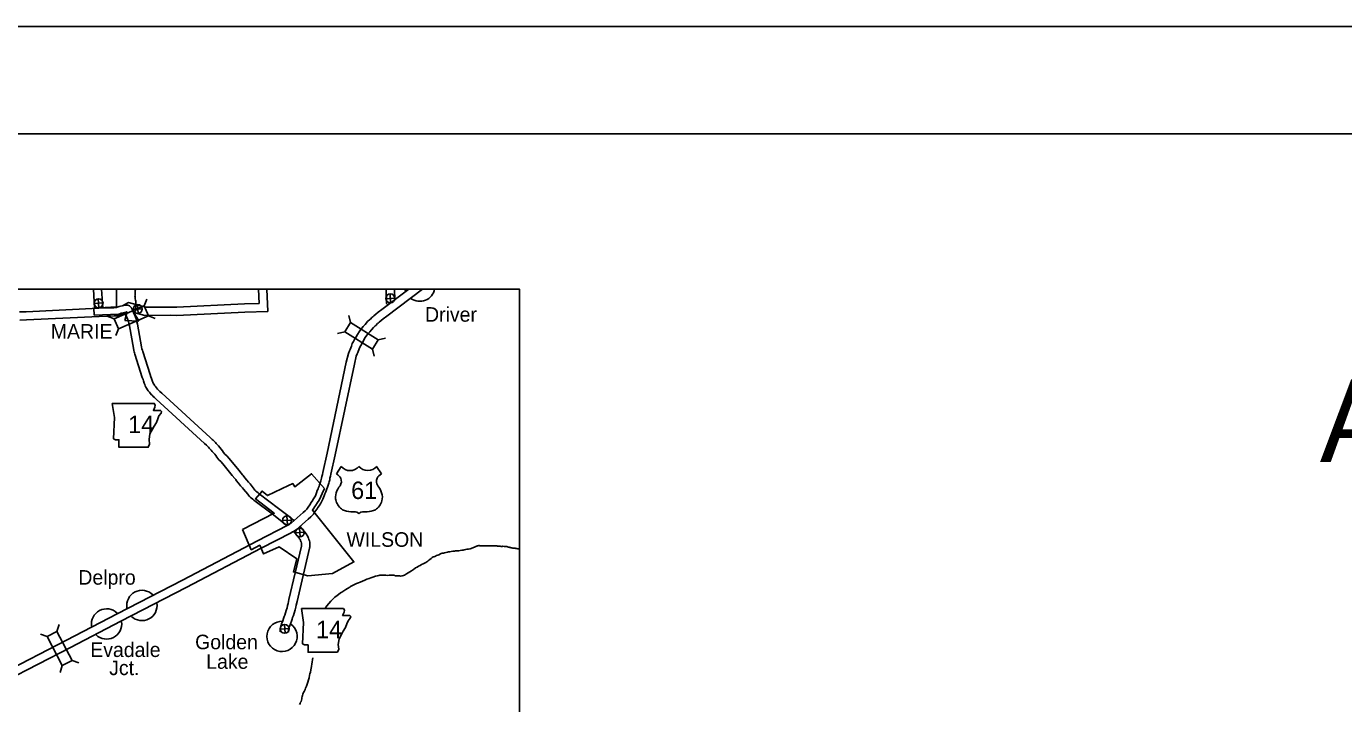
# Model space of a CAD drawing. Extents: x -117616 to 64730, y 54117 to 789866.
# Drawn here: x 62107.1 to 62585, y 56005.1 to 56250.9 of the extents above; entities that cross this region are included whole.
import ezdxf

# ---------------------------------------------------------------- set-up
doc = ezdxf.new("R2010")
doc.units = 0
for name, color, linetype in [('10', 7, 'Continuous'), ('15', 7, 'Continuous'), ('20', 7, 'Continuous'), ('21', 7, 'Continuous'), ('22', 7, 'Continuous'), ('24', 7, 'Continuous'), ('26', 7, 'Continuous'), ('3', 7, 'Continuous'), ('6', 7, 'Continuous'), ('R_Border', 7, 'Continuous'), ('R_Draft', 7, 'Continuous'), ('R_No Plot', 7, 'Continuous')]:
    doc.layers.add(name, color=color, linetype=linetype)

msp = doc.modelspace()

# ---------------------------------------------------------------- linework, layer by layer
at = {"layer": '10'}
for points in [[(62131.42, 56155.54), (62131.84, 56148.63)], [(62134.42, 56155.54), (62134.84, 56148.79)], [(62191.31, 56155.54), (62191.58, 56150.32)], [(62194.31, 56155.54), (62194.73, 56147.42)], [(62237.59, 56155.54), (62237.8, 56150.31), (62238.24, 56149.77)], [(62240.6, 56155.54), (62240.75, 56151.68)], [(62133.37, 56148.58), (62107, 56147.33), (62104.66, 56147.25)], [(62133.38, 56148.58), (62138.87, 56148.79), (62139.74, 56148.85), (62139.76, 56148.85), (62139.8, 56148.86), (62139.99, 56148.93), (62140.76, 56149.17), (62142.35, 56149.59), (62142.72, 56149.67), (62143.05, 56149.69), (62143.3, 56149.71), (62143.64, 56149.69), (62143.93, 56149.65), (62144.48, 56149.48), (62144.91, 56149.12), (62145.19, 56148.79), (62145.34, 56148.54), (62145.48, 56148.29), (62145.55, 56148.12), (62145.67, 56147.91), (62146.59, 56145.77), (62146.85, 56144.97), (62146.94, 56144.7), (62147.07, 56144.39), (62147.14, 56144.03), (62147.23, 56143.69), (62147.45, 56142.82), (62148.92, 56134.54), (62148.99, 56133.9), (62149.05, 56133.75), (62149.19, 56133.36), (62149.34, 56132.85), (62151.99, 56124.51), (62152.32, 56123.69), (62152.48, 56123.11), (62152.71, 56122.39), (62152.84, 56122.01), (62152.95, 56121.78), (62153.13, 56121.4), (62153.31, 56121.09), (62153.56, 56120.69), (62153.72, 56120.46), (62153.88, 56120.26), (62154.08, 56120.03), (62154.35, 56119.7), (62154.72, 56119.27), (62154.95, 56119.03), (62155.3, 56118.61), (62155.53, 56118.4), (62156.2, 56117.84), (62173.83, 56101.71), (62174.56, 56101), (62174.85, 56100.71), (62175.35, 56100.27), (62175.7, 56099.83), (62175.97, 56099.54), (62176.33, 56099.14), (62176.78, 56098.68), (62177.26, 56098.11), (62177.82, 56097.47), (62178.25, 56096.88), (62178.65, 56096.28), (62179.14, 56095.68), (62179.79, 56095.07), (62180.68, 56094.09), (62184.13, 56089.8), (62185.08, 56088.7), (62185.49, 56088.16), (62185.7, 56087.85), (62186.39, 56087.01), (62187.05, 56086.18), (62187.75, 56085.43), (62188.24, 56084.87), (62189.8, 56082.92), (62190.03, 56082.6), (62190.17, 56082.45), (62190.41, 56082.25), (62190.74, 56081.95), (62191.21, 56081.57), (62191.53, 56081.28), (62198.62, 56075.96), (62202.41, 56073.01), (62203.3, 56072.3), (62204.09, 56071.58)], [(62191.58, 56150.32), (62186.26, 56150.14), (62161.64, 56148.96), (62159.35, 56149.03), (62150.46, 56148.97), (62144.21, 56150.65), (62141.93, 56149.48)], [(62133.51, 56145.58), (62107.13, 56144.34), (62104.78, 56144.25)], [(62133.5, 56145.58), (62139.02, 56145.79), (62139.9, 56145.85), (62140.23, 56145.86), (62140.71, 56146), (62140.96, 56146.09), (62141.59, 56146.28), (62142.94, 56146.64), (62142.97, 56146.58), (62143.78, 56144.71), (62144, 56144.05), (62144.12, 56143.66), (62144.19, 56143.5), (62144.22, 56143.36), (62144.32, 56142.95), (62144.51, 56142.19), (62145.95, 56134.11), (62146.05, 56133.25), (62146.22, 56132.73), (62146.35, 56132.4), (62146.48, 56131.97), (62149.17, 56123.49), (62149.48, 56122.73), (62149.6, 56122.26), (62149.86, 56121.46), (62150.05, 56120.88), (62150.25, 56120.48), (62150.48, 56119.99), (62150.73, 56119.55), (62151.07, 56119.02), (62151.33, 56118.66), (62151.55, 56118.37), (62151.77, 56118.1), (62152.07, 56117.75), (62152.52, 56117.23), (62152.72, 56117.02), (62153.12, 56116.55), (62153.55, 56116.15), (62154.23, 56115.58), (62171.77, 56099.53), (62172.44, 56098.87), (62172.78, 56098.53), (62173.18, 56098.18), (62173.45, 56097.84), (62173.77, 56097.51), (62174.14, 56097.1), (62174.55, 56096.67), (62174.99, 56096.15), (62175.48, 56095.59), (62175.79, 56095.17), (62176.23, 56094.51), (62176.93, 56093.64), (62177.65, 56092.96), (62178.39, 56092.14), (62181.82, 56087.88), (62182.76, 56086.79), (62183.04, 56086.43), (62183.27, 56086.08), (62184.06, 56085.12), (62184.78, 56084.21), (62185.53, 56083.41), (62185.94, 56082.95), (62187.42, 56081.09), (62187.7, 56080.72), (62188.06, 56080.3), (62188.45, 56079.98), (62188.8, 56079.66), (62189.26, 56079.3), (62189.61, 56078.97), (62196.8, 56073.58), (62200.55, 56070.66), (62201.36, 56070.01), (62201.61, 56069.78)], [(62194.73, 56147.42), (62186.38, 56147.15), (62161.67, 56145.96), (62159.31, 56146.03), (62150.08, 56145.96), (62146.04, 56147.05)], [(62204.04, 56067.48), (62204.9, 56066.61), (62205.31, 56066.14), (62205.48, 56065.94), (62205.66, 56065.69), (62205.88, 56065.43), (62206.1, 56065.12), (62206.22, 56064.97), (62206.32, 56064.81), (62206.39, 56064.7), (62206.51, 56064.46), (62206.6, 56064.25), (62206.71, 56064), (62206.73, 56063.96), (62206.75, 56063.81), (62206.89, 56063.37), (62206.94, 56063.15), (62206.94, 56063.15), (62206.95, 56062.98), (62206.95, 56062.77), (62206.96, 56062.65), (62206.95, 56062.62), (62206.95, 56062.53), (62206.94, 56062.49), (62206.91, 56062.36), (62206.89, 56062.27), (62202.37, 56042.92), (62202.04, 56041.47), (62201.89, 56040.71), (62201.72, 56039.95), (62201.39, 56038.92), (62201.13, 56038.09), (62200.86, 56037.28), (62200.69, 56036.78), (62200.55, 56036.37), (62200.32, 56035.72), (62200.23, 56035.49), (62199.99, 56034.85), (62199.84, 56034.5), (62199.69, 56034.03), (62199.64, 56033.86), (62199.48, 56033.34), (62199.41, 56033.12), (62199.36, 56032.93), (62199.28, 56032.67), (62199.23, 56032.33), (62199.2, 56032.04), (62199.19, 56031.7), (62199.18, 56031.22)], [(62206.39, 56069.37), (62207.09, 56068.66), (62207.58, 56068.1), (62207.86, 56067.77), (62208.02, 56067.54), (62208.24, 56067.29), (62208.5, 56066.92), (62208.66, 56066.72), (62208.9, 56066.35), (62209.01, 56066.15), (62209.23, 56065.75), (62209.37, 56065.41), (62209.48, 56065.15), (62209.64, 56064.74), (62209.68, 56064.5), (62209.78, 56064.18), (62209.9, 56063.66), (62209.94, 56063.38), (62209.95, 56063.04), (62209.95, 56062.83), (62209.96, 56062.64), (62209.95, 56062.44), (62209.93, 56062.19), (62209.89, 56061.93), (62209.82, 56061.61), (62209.79, 56061.52), (62205.29, 56042.24), (62204.97, 56040.84), (62204.82, 56040.1), (62204.62, 56039.17), (62204.25, 56038.01), (62203.98, 56037.17), (62203.7, 56036.33), (62203.53, 56035.81), (62203.37, 56035.37), (62203.14, 56034.71), (62203.05, 56034.45), (62202.77, 56033.71), (62202.65, 56033.44), (62202.55, 56033.12), (62202.5, 56032.96), (62202.34, 56032.45), (62202.29, 56032.28), (62202.25, 56032.14), (62202.22, 56032.04), (62202.21, 56031.95), (62202.2, 56031.84), (62202.19, 56031.6), (62202.17, 56031.1)]]:
    msp.add_lwpolyline(points, dxfattribs=at)
at = {"layer": '15'}
for points in [[(62245.83, 56155.54), (62236.09, 56148.13), (62234.72, 56147.14), (62233.9, 56146.48), (62233.14, 56145.81), (62232.74, 56145.47), (62232.42, 56145.2), (62231.91, 56144.67), (62231.67, 56144.5), (62230.89, 56143.73), (62229.97, 56142.73), (62229.35, 56141.92), (62228.84, 56141.35), (62228.34, 56140.72), (62227.84, 56140.07), (62227.23, 56139.09), (62226.77, 56138.22), (62226.32, 56137.48), (62225.8, 56136.57), (62225.35, 56135.79), (62225, 56134.85), (62224.57, 56133.62), (62224.39, 56133.18), (62223.93, 56132.13), (62223.17, 56129.01), (62216.19, 56096.02), (62214.67, 56089.01), (62214.51, 56088.33), (62214.32, 56087.6), (62214.2, 56086.98), (62214.06, 56086.44), (62213.93, 56086), (62213.6, 56084.91), (62213.5, 56084.57), (62213.32, 56084.08), (62213.09, 56083.51), (62212.93, 56083.12), (62212.65, 56082.44), (62212.31, 56081.67), (62211.94, 56080.59), (62211.29, 56079.43), (62210.76, 56078.57), (62210.33, 56077.96), (62210.02, 56077.43), (62209.56, 56076.74), (62209.11, 56076.09), (62208.86, 56075.74), (62208.28, 56075.06), (62207.47, 56074.43), (62203.14, 56070.65)], [(62250.79, 56155.54), (62237.88, 56145.72), (62236.54, 56144.75), (62235.83, 56144.18), (62235.1, 56143.54), (62234.68, 56143.18), (62234.48, 56143.01), (62233.88, 56142.39), (62233.61, 56142.2), (62233.05, 56141.64), (62232.27, 56140.8), (62231.66, 56140), (62231.13, 56139.42), (62230.71, 56138.89), (62230.31, 56138.36), (62229.83, 56137.6), (62229.38, 56136.74), (62228.9, 56135.96), (62228.4, 56135.08), (62228.07, 56134.5), (62227.81, 56133.82), (62227.37, 56132.56), (62227.15, 56132.03), (62226.79, 56131.17), (62226.09, 56128.34), (62219.13, 56095.39), (62217.6, 56088.35), (62217.42, 56087.61), (62217.25, 56086.96), (62217.14, 56086.33), (62216.95, 56085.63), (62216.8, 56085.13), (62216.47, 56084.03), (62216.34, 56083.62), (62216.13, 56083.02), (62215.87, 56082.38), (62215.7, 56081.98), (62215.41, 56081.26), (62215.11, 56080.58), (62214.69, 56079.36), (62213.88, 56077.9), (62213.27, 56076.93), (62212.85, 56076.32), (62212.55, 56075.83), (62212.05, 56075.06), (62211.56, 56074.37), (62211.23, 56073.89), (62210.36, 56072.88), (62209.39, 56072.11), (62205.07, 56068.36)], [(62203.22, 56070.72), (62202.62, 56070.26), (62202.48, 56070.19), (62202.19, 56070.02), (62201.78, 56069.79), (62190.95, 56064.15), (62163.69, 56049.99), (62140.01, 56037.69), (62121.69, 56028.12), (62098.31, 56016.06), (62090.73, 56011.96), (62088.95, 56011.05), (62087.93, 56010.36), (62087.38, 56009.98), (62086.78, 56009.55), (62085.82, 56008.85), (62085.39, 56008.5)], [(62205.07, 56068.36), (62204.28, 56067.76), (62203.97, 56067.58), (62203.67, 56067.42), (62203.23, 56067.16), (62192.33, 56061.49), (62165.07, 56047.33), (62141.39, 56035.03), (62123.07, 56025.46), (62099.71, 56013.4), (62092.13, 56009.31), (62090.47, 56008.46), (62089.63, 56007.89), (62089.11, 56007.53), (62088.53, 56007.12), (62087.66, 56006.48), (62087.42, 56006.29)]]:
    msp.add_lwpolyline(points, dxfattribs=at)
at = {"layer": '20'}
for p, q in [((62149.84, 56149.48), (62150.81, 56151.93)), ((62138.93, 56144.77), (62136.48, 56145.74)), ((62151.41, 56145.84), (62153.86, 56144.87)), ((62224.71, 56143.43), (62224.11, 56146)), ((62140.5, 56141.13), (62139.53, 56138.68)), ((62222.61, 56140.07), (62220.03, 56139.48)), ((62234.78, 56137.13), (62237.35, 56137.72)), ((62232.68, 56133.77), (62233.27, 56131.2)), ((62118.22, 56031.32), (62119.02, 56033.84)), ((62114.7, 56029.51), (62112.18, 56030.31)), ((62123.67, 56020.77), (62126.18, 56019.96)), ((62120.15, 56018.95), (62119.34, 56016.44))]:
    msp.add_line(p, q, dxfattribs=at)
for points in [[(62149.84, 56149.48), (62138.93, 56144.77), (62140.5, 56141.13), (62151.41, 56145.84)], [(62234.78, 56137.13), (62224.71, 56143.43), (62222.61, 56140.07), (62232.68, 56133.77)], [(62114.7, 56029.51), (62120.15, 56018.95), (62123.67, 56020.77), (62118.22, 56031.32)]]:
    msp.add_lwpolyline(points, close=True, dxfattribs=at)
at = {"layer": '21'}
for points in [[(62138.28, 56114.04), (62139.05, 56108.97), (62138.71, 56101.27), (62139.39, 56100.85), (62140.66, 56100.85), (62140.66, 56098.14), (62151.32, 56098.15), (62151.82, 56099.25), (62151.65, 56101.02), (62151.91, 56103.05), (62152.84, 56104.66), (62153.43, 56105.85), (62154.27, 56107.12), (62154.78, 56108.47), (62155.2, 56109.57), (62155.96, 56110.5), (62156.13, 56111.09), (62155.79, 56111.52), (62153.17, 56111.51), (62153.76, 56112.7), (62153.85, 56113.46), (62153.5, 56114.04)], [(62206.91, 56039.65), (62207.67, 56034.58), (62207.34, 56026.88), (62208.01, 56026.46), (62209.28, 56026.46), (62209.28, 56023.75), (62219.94, 56023.75), (62220.45, 56024.85), (62220.28, 56026.63), (62220.53, 56028.66), (62221.46, 56030.27), (62222.05, 56031.45), (62222.9, 56032.72), (62223.41, 56034.08), (62223.83, 56035.18), (62224.59, 56036.11), (62224.76, 56036.7), (62224.42, 56037.12), (62221.8, 56037.12), (62222.39, 56038.31), (62222.47, 56039.07), (62222.12, 56039.65)]]:
    msp.add_lwpolyline(points, close=True, dxfattribs=at)
at = {"layer": '22'}
for p, q in [((62221.32, 56091.18), (62219.59, 56088.5)), ((62234.19, 56091.19), (62235.93, 56088.51))]:
    msp.add_line(p, q, dxfattribs=at)
for centre, radius, start, end in [((62224.55, 56093.89), 4.21, 220.1033, 319.6984), ((62230.97, 56093.9), 4.21, 220.3582, 319.9532), ((62217.33, 56084.62), 4.5, 30.8092, 60.0166), ((62218.32, 56085.8), 3.08, 328.8387, 21.239), ((62237.2, 56085.81), 3.08, 158.8175, 211.2178), ((62238.19, 56084.63), 4.5, 120.04, 149.2474), ((62224.01, 56080.08), 4.75, 160.9859, 197.4101), ((62226.39, 56079.49), 7.19, 138.9848, 162.7196), ((62229.14, 56079.49), 7.19, 17.3369, 41.0718), ((62231.51, 56080.08), 4.75, 342.6464, 19.0706), ((62224.79, 56080.09), 5.5, 195.1357, 237.1595), ((62230.74, 56080.09), 5.5, 302.8971, 344.9209), ((62224.89, 56081.82), 7.06, 244.1054, 269.6061), ((62225.06, 56061.83), 12.93, 81.2224, 90.9822), ((62226.67, 56073.43), 1.24, 28.0625, 73.0147), ((62228.86, 56073.43), 1.24, 107.0419, 151.9941), ((62230.48, 56061.83), 12.93, 89.0744, 98.8341), ((62230.64, 56081.82), 7.06, 270.4504, 295.9512)]:
    msp.add_arc(centre, radius, start, end, dxfattribs=at)
at = {"layer": '24'}
for centre, start, end in [((62249.84, 56156.63), 191.4542, 198.6767), ((62249.84, 56156.63), 234.3721, 348.5458), ((62149.03, 56040.75), 44.4327, 189.7276), ((62136.21, 56034.04), 46.1233, 188.9306), ((62149.03, 56040.75), 226.1017, 8.5691), ((62136.21, 56034.04), 226.1017, 8.0171), ((62199.86, 56029.53), 88.0251, 54.4623)]:
    msp.add_arc(centre, 5.5, start, end, dxfattribs=at)
at = {"layer": '26'}
for p, q in [((62239.24, 56150.53), (62239.04, 56153.78)), ((62131.67, 56150.3), (62134.91, 56150.5)), ((62133.39, 56148.78), (62133.19, 56152.02)), ((62145.92, 56148.2), (62149.17, 56148.4)), ((62147.64, 56146.67), (62147.44, 56149.92)), ((62237.52, 56152.06), (62240.77, 56152.26)), ((62201.79, 56070.02), (62201.59, 56073.26)), ((62200.07, 56071.54), (62203.31, 56071.74)), ((62204.71, 56067.13), (62207.95, 56067.33)), ((62206.43, 56065.61), (62206.23, 56068.85)), ((62200.94, 56030.65), (62200.74, 56033.9)), ((62199.21, 56032.17), (62202.46, 56032.37))]:
    msp.add_line(p, q, dxfattribs=at)
for centre in [(62239.14, 56152.16), (62133.29, 56150.4), (62147.54, 56148.3), (62201.69, 56071.64), (62206.33, 56067.23), (62200.84, 56032.27)]:
    msp.add_circle(centre, 1.62, dxfattribs=at)
at = {"layer": '3'}
for points in [[(62269.98, 56062.06), (62270.22, 56062.15), (62270.44, 56062.25), (62270.55, 56062.32), (62270.73, 56062.39), (62270.85, 56062.42), (62270.97, 56062.44), (62271.03, 56062.45), (62271.14, 56062.47), (62271.24, 56062.48), (62271.43, 56062.47), (62271.61, 56062.44), (62271.94, 56062.41), (62272.22, 56062.39), (62272.49, 56062.37), (62272.77, 56062.34), (62273.07, 56062.33), (62273.39, 56062.33), (62273.86, 56062.34), (62274.13, 56062.37), (62274.52, 56062.39), (62274.86, 56062.41), (62275.22, 56062.41), (62275.51, 56062.4), (62275.77, 56062.39), (62276.09, 56062.39), (62276.44, 56062.39), (62276.86, 56062.37), (62277.14, 56062.36), (62277.44, 56062.36), (62277.81, 56062.34), (62278.05, 56062.31), (62278.38, 56062.27), (62278.59, 56062.25), (62278.77, 56062.23), (62279, 56062.21), (62279.33, 56062.2), (62279.51, 56062.2), (62279.74, 56062.2), (62279.95, 56062.21), (62280.4, 56062.2), (62280.7, 56062.17), (62281.06, 56062.13), (62281.37, 56062.11), (62281.61, 56062.08), (62281.74, 56062.04), (62281.94, 56061.96), (62282.21, 56061.89), (62282.53, 56061.83), (62282.72, 56061.77), (62282.99, 56061.7), (62283.26, 56061.62), (62283.58, 56061.56), (62283.77, 56061.57), (62283.97, 56061.55), (62284.24, 56061.5), (62284.46, 56061.49), (62284.71, 56061.46), (62285.04, 56061.41), (62285.43, 56061.35), (62285.78, 56061.31), (62285.97, 56061.23)], [(62269.98, 56062.06), (62268.5, 56061.47), (62268.06, 56061.34), (62267.49, 56061.24), (62266.85, 56061.15), (62266.42, 56061), (62265.95, 56060.9), (62265.57, 56060.79), (62265.1, 56060.76), (62264.46, 56060.65), (62264.03, 56060.6), (62263.68, 56060.57), (62263.46, 56060.55), (62263.14, 56060.53), (62262.83, 56060.52), (62262.4, 56060.51), (62262.08, 56060.48), (62261.88, 56060.44), (62261.27, 56060.37), (62260.68, 56060.27), (62260.25, 56060.17), (62259.87, 56060.11), (62259.33, 56059.96), (62258.83, 56059.86), (62258.47, 56059.76), (62258, 56059.67), (62257.57, 56059.59), (62257.3, 56059.46), (62256.74, 56059.18), (62256.38, 56059.02), (62255.9, 56058.86), (62255.51, 56058.68), (62255.27, 56058.54), (62254.94, 56058.43), (62254.74, 56058.36), (62254.33, 56058.14), (62253.93, 56057.85), (62253.46, 56057.46), (62253.15, 56057.15), (62252.71, 56056.78), (62252.39, 56056.59), (62252.08, 56056.39), (62251.54, 56056.11), (62251.02, 56055.88), (62250.49, 56055.58), (62249.93, 56055.25), (62249.39, 56054.99), (62248.85, 56054.7), (62248.31, 56054.39), (62248.19, 56054.29), (62247.54, 56053.82), (62246.85, 56053.33), (62246.27, 56052.93), (62245.6, 56052.59), (62245.04, 56052.24), (62244.7, 56052.01), (62244.26, 56051.73), (62243.97, 56051.58), (62243.48, 56051.47), (62243.3, 56051.46), (62242.88, 56051.43), (62242.49, 56051.46), (62242.07, 56051.48), (62241.75, 56051.49), (62241.02, 56051.52), (62240.39, 56051.7), (62239.77, 56051.74), (62238.76, 56051.7), (62238.29, 56051.68), (62237.49, 56051.73), (62236.16, 56051.73), (62235.37, 56051.69), (62234.95, 56051.65), (62234.49, 56051.54), (62233.78, 56051.37), (62232.8, 56051.03), (62232.1, 56050.81), (62231.46, 56050.57), (62230.66, 56050.24), (62229.88, 56049.88), (62229.06, 56049.53), (62228.18, 56049.19), (62227.6, 56048.99), (62226.88, 56048.71), (62226.09, 56048.35), (62225.4, 56048.02), (62224.73, 56047.64), (62224.43, 56047.43), (62223.57, 56046.93), (62223.03, 56046.56), (62222.33, 56046.07), (62221.59, 56045.59), (62221.04, 56045.28), (62220.37, 56044.79), (62219.8, 56044.38), (62218.97, 56043.72), (62218.36, 56043.14), (62217.62, 56042.27), (62216.87, 56041.51), (62216.11, 56040.57), (62215.61, 56039.91)], [(62211.01, 56021.72), (62210.94, 56021.14), (62210.83, 56020.22), (62210.73, 56019.57), (62210.55, 56018.55), (62210.3, 56017.36), (62210.13, 56016.6), (62209.98, 56015.99), (62209.86, 56015.42), (62209.65, 56014.55), (62209.44, 56013.82), (62209.16, 56012.91), (62208.93, 56012.24), (62208.81, 56011.85), (62208.68, 56011.46), (62208.42, 56010.75), (62208.22, 56010.21), (62208.05, 56009.8), (62207.92, 56009.53), (62207.7, 56009.18), (62207.57, 56008.93), (62207.38, 56008.55), (62207.23, 56008.05), (62207.14, 56007.69), (62207.08, 56007.24), (62207.03, 56006.88), (62206.89, 56006.37), (62206.74, 56005.92), (62206.61, 56005.63), (62206.39, 56005.17), (62206.24, 56004.88)]]:
    msp.add_lwpolyline(points, dxfattribs=at)
at = {"layer": '6'}
for p, q in [((62146.69, 56155.54), (62139.81, 56155.54)), ((62139.81, 56155.54), (62139.85, 56149.07)), ((62146.51, 56153.08), (62146.52, 56153.35)), ((62146.52, 56152.76), (62146.51, 56153.08)), ((62146.52, 56153.35), (62146.54, 56153.55)), ((62146.54, 56153.55), (62146.57, 56153.79)), ((62146.57, 56153.79), (62146.59, 56154.08)), ((62146.59, 56154.08), (62146.61, 56154.3)), ((62146.61, 56154.3), (62146.62, 56154.54)), ((62146.62, 56155), (62146.64, 56155.25)), ((62146.63, 56154.72), (62146.62, 56155)), ((62146.62, 56154.54), (62146.63, 56154.72)), ((62146.64, 56155.25), (62146.69, 56155.49)), ((62146.69, 56155.49), (62146.69, 56155.54)), ((62139.85, 56149.07), (62131.53, 56148.6)), ((62131.53, 56148.6), (62131.69, 56146.05)), ((62146.56, 56152.41), (62146.52, 56152.76)), ((62146.61, 56152.03), (62146.56, 56152.41)), ((62146.69, 56151.55), (62146.61, 56152.03)), ((62146.76, 56151.1), (62146.69, 56151.55)), ((62146.75, 56148.2), (62146.76, 56148.26)), ((62146.81, 56150.8), (62146.76, 56151.1)), ((62146.76, 56148.26), (62146.77, 56148.32)), ((62146.77, 56148.32), (62146.86, 56148.58)), ((62146.84, 56150.28), (62146.81, 56150.8)), ((62146.86, 56149.43), (62146.84, 56150.28)), ((62146.84, 56148.99), (62146.86, 56149.43)), ((62146.84, 56148.85), (62146.84, 56148.99)), ((62146.86, 56148.66), (62146.84, 56148.85)), ((62146.86, 56148.58), (62146.86, 56148.66)), ((62131.69, 56146.05), (62140.63, 56146.5)), ((62140.63, 56146.5), (62140.96, 56146.62)), ((62140.96, 56146.62), (62141.17, 56146.69)), ((62141.17, 56146.69), (62141.3, 56146.73)), ((62141.3, 56146.73), (62141.42, 56146.76)), ((62141.42, 56146.76), (62141.51, 56146.77)), ((62141.51, 56146.77), (62141.61, 56146.77)), ((62141.61, 56146.77), (62141.76, 56146.77)), ((62141.76, 56146.77), (62141.85, 56146.77)), ((62141.85, 56146.77), (62141.92, 56146.78)), ((62141.92, 56146.78), (62141.98, 56146.8)), ((62141.98, 56146.8), (62142.1, 56146.85)), ((62142.1, 56146.85), (62142.28, 56146.91)), ((62142.28, 56146.91), (62142.43, 56146.96)), ((62142.43, 56146.96), (62142.79, 56147.08)), ((62142.79, 56147.08), (62143.31, 56147.17)), ((62143.66, 56147.26), (62142.88, 56144.12)), ((62142.88, 56144.12), (62147.92, 56143.94)), ((62143.31, 56147.17), (62143.53, 56147.23)), ((62143.53, 56147.23), (62143.66, 56147.26)), ((62145.96, 56146.73), (62146.06, 56146.9)), ((62146.06, 56146.69), (62145.96, 56146.73)), ((62146.06, 56146.9), (62146.13, 56147)), ((62146.21, 56146.64), (62146.06, 56146.69)), ((62146.13, 56147), (62146.2, 56147.08)), ((62146.2, 56147.08), (62146.31, 56147.18)), ((62146.33, 56146.57), (62146.21, 56146.64)), ((62146.31, 56147.18), (62146.48, 56147.3)), ((62146.41, 56146.5), (62146.33, 56146.57)), ((62146.49, 56146.43), (62146.41, 56146.5)), ((62146.48, 56147.3), (62146.63, 56147.44)), ((62146.59, 56146.28), (62146.49, 56146.43)), ((62146.73, 56146.01), (62146.59, 56146.28)), ((62146.63, 56147.44), (62146.71, 56147.55)), ((62146.71, 56147.55), (62146.79, 56147.67)), ((62147.22, 56145.19), (62146.73, 56146.01)), ((62146.75, 56148.1), (62146.75, 56148.2)), ((62146.76, 56147.97), (62146.75, 56148.1)), ((62146.79, 56147.83), (62146.76, 56147.97)), ((62146.8, 56147.75), (62146.79, 56147.83)), ((62146.79, 56147.67), (62146.8, 56147.75)), ((62147.54, 56144.66), (62147.22, 56145.19)), ((62147.75, 56144.27), (62147.54, 56144.66)), ((62147.92, 56143.94), (62147.75, 56144.27))]:
    msp.add_line(p, q, dxfattribs=at)
for points in [[(62215.21, 56083.22), (62210.55, 56088.57), (62204.45, 56083.8), (62203.74, 56084.98), (62202.26, 56084.26), (62194.58, 56080.6), (62192.61, 56082.27), (62190.28, 56079.49), (62197.05, 56074.22), (62185.57, 56068.26)], [(62205.28, 56057.63), (62204.01, 56052.9), (62209.17, 56051.52), (62218.12, 56052.3), (62225.93, 56056.58), (62210.88, 56075.39), (62211.36, 56076.08), (62211.78, 56076.66), (62212.14, 56077.19), (62212.73, 56078.09), (62213.28, 56078.97), (62213.97, 56080.32), (62214.47, 56081.39), (62214.72, 56081.96), (62214.98, 56082.57), (62215.21, 56083.22)], [(62185.57, 56068.26), (62188.67, 56060.97), (62191.78, 56062.59), (62193.11, 56059.46), (62198.85, 56061.97), (62205.28, 56057.63)]]:
    msp.add_lwpolyline(points, dxfattribs=at)
at = {"layer": 'R_Border'}
msp.add_line((61520.24, 56211.92), (64682.04, 56211.92), dxfattribs=at)
at = {"layer": 'R_No Plot'}
msp.add_line((61396.23, 56250.87), (64729.56, 56250.87), dxfattribs=at)
for points in [[(61396.16, 56250.87), (64729.56, 56250.87), (64729.56, 54117.5), (61396.16, 54117.5)], [(61556.57, 56155.54), (62285.97, 56155.54), (62285.97, 55371.05), (61556.57, 55371.05)]]:
    msp.add_lwpolyline(points, close=True, dxfattribs=at)

# ---------------------------------------------------------------- texts
at = {"layer": '21'}
for p in [(62144.04, 56103.3), (62212.2, 56028.88)]:
    msp.add_text('14', height=6.336, dxfattribs=at).set_placement(p)
at = {"layer": '22'}
msp.add_text('61', height=6.336, dxfattribs=at).set_placement((62224.94, 56079.37))
at = {"layer": '24'}
for s, p in [('Driver', (62251.74, 56143.71)), ('Delpro', (62125.97, 56048.3)), ('Golden', (62168.33, 56024.87)), ('Evadale', (62130.28, 56022.05)), ('Jct.', (62137.15, 56015.48)), ('Lake', (62172.36, 56017.77))]:
    msp.add_text(s, height=5.28, dxfattribs=at).set_placement(p)
at = {"layer": '6'}
for s, p in [('MARIE', (62115.97, 56137.55)), ('WILSON', (62223.25, 56062.04))]:
    msp.add_text(s, height=5.28, dxfattribs=at).set_placement(p)
at = {"layer": 'R_Draft'}
msp.add_text('ARKANSAS DEPARTMENT OF TRANSPORTATION', height=30, dxfattribs=at).set_placement((62576.35, 56092.76))

doc.saveas('drawing.dxf')
